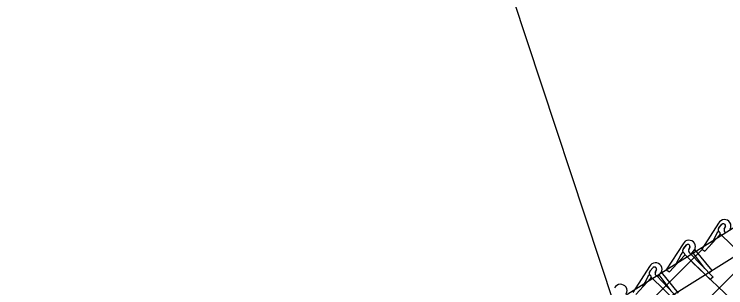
# Model space of a CAD drawing. Extents: x 0 to 1270, y 0 to 830.
# Drawn here: x 1122.5 to 1173.4, y 464.4 to 484 of the extents above; entities that cross this region are included whole.
import ezdxf

# ---------------------------------------------------------------- set-up
doc = ezdxf.new("R2010")
doc.units = 0
for name, color, linetype in [('CT_Dimensions', 7, 'Continuous'), ('sb_Chainlink Fence', 7, 'Continuous'), ('sb_Existing Structural Steel', 7, 'Continuous')]:
    doc.layers.add(name, color=color, linetype=linetype)

msp = doc.modelspace()

# ---------------------------------------------------------------- linework, layer by layer
at = {"layer": 'CT_Dimensions'}
msp.add_line((1171.559, 444.806), (1111.783, 625.178), dxfattribs=at)
at = {"layer": 'sb_Chainlink Fence'}
for p, q in [((1124.484, 415.903), (1182.525, 473.944)), ((1172.909, 469), (1171.709, 467.144)), ((1172.936, 468.666), (1173.156, 468.932)), ((1173.136, 468.91), (1172.936, 468.666)), ((1173.399, 468.77), (1173.318, 468.592)), ((1173.319, 468.598), (1173.398, 468.766)), ((1171.933, 466.994), (1173.007, 468.173)), ((1171.933, 466.994), (1173, 468.166)), ((1172.778, 468.271), (1172.379, 467.492)), ((1173.029, 468.248), (1174.86, 466.444)), ((1124.478, 419.928), (1171.758, 467.136)), ((1170.37, 467.521), (1169.169, 465.665)), ((1170.397, 467.187), (1170.617, 467.453)), ((1170.597, 467.431), (1170.397, 467.187)), ((1170.859, 467.291), (1170.779, 467.113)), ((1170.779, 467.119), (1170.859, 467.287)), ((1170.956, 466.797), (1171.2, 467.092)), ((1170.959, 466.801), (1171.202, 467.093)), ((1171.2, 467.092), (1171.218, 467.127)), ((1171.218, 467.127), (1171.233, 467.163)), ((1172.445, 465.609), (1171.224, 467.114)), ((1171.709, 467.144), (1171.933, 466.994)), ((1169.394, 465.515), (1170.468, 466.694)), ((1169.394, 465.515), (1170.461, 466.687)), ((1170.238, 466.792), (1169.84, 466.013)), ((1170.489, 466.769), (1172.32, 464.965)), ((1170.888, 466.844), (1172.516, 465.146)), ((1171.924, 465.77), (1171.064, 466.916)), ((1171.012, 466.213), (1205.13, 433.955)), ((1167.975, 465.902), (1166.774, 464.046)), ((1168.002, 465.567), (1168.222, 465.833)), ((1168.202, 465.811), (1168.002, 465.567)), ((1168.464, 465.671), (1168.384, 465.493)), ((1168.384, 465.499), (1168.464, 465.667)), ((1168.823, 465.507), (1168.838, 465.543)), ((1169.169, 465.665), (1169.394, 465.515)), ((1172.445, 465.609), (1172.249, 465.427)), ((1166.999, 463.895), (1168.073, 465.074)), ((1166.999, 463.895), (1168.066, 465.067)), ((1167.843, 465.173), (1167.445, 464.393)), ((1168.094, 465.149), (1169.925, 463.345)), ((1168.493, 465.224), (1170.121, 463.526)), ((1168.561, 465.177), (1168.805, 465.473)), ((1168.564, 465.182), (1168.807, 465.474)), ((1169.529, 464.15), (1168.669, 465.297)), ((1168.805, 465.473), (1168.823, 465.507)), ((1170.05, 463.989), (1168.829, 465.495)), ((1172.516, 465.146), (1172.32, 464.965))]:
    msp.add_line(p, q, dxfattribs=at)
for centre, radius, start, end in [((1173.331, 468.797), 0.468, 331.3168, 154.2235), ((1173.067, 468.526), 0.192, 140.7454, 233.549), ((1173.073, 468.526), 0.195, 134.2109, 232.7781), ((1173.253, 468.814), 0.152, 343.0585, 140.6805), ((1173.254, 468.815), 0.152, 341.2781, 129.7611), ((1173.513, 468.514), 0.209, 157.027, 245.7015), ((1172.904, 468.25), 0.128, 319.5652, 170.6133), ((1170.791, 467.318), 0.468, 331.3168, 154.2235), ((1170.528, 467.047), 0.192, 140.7454, 233.549), ((1170.533, 467.047), 0.195, 134.2109, 232.7781), ((1170.714, 467.335), 0.152, 343.0585, 140.6805), ((1170.715, 467.336), 0.152, 341.2781, 129.7611), ((1170.974, 467.035), 0.209, 157.027, 245.7015), ((1170.365, 466.771), 0.128, 319.5652, 170.6133), ((1168.396, 465.698), 0.468, 331.3168, 154.2235), ((1168.133, 465.427), 0.192, 140.7454, 233.549), ((1168.138, 465.427), 0.195, 134.2109, 232.7781), ((1168.319, 465.715), 0.152, 343.0585, 140.6805), ((1168.32, 465.716), 0.152, 341.2781, 129.7611), ((1167.97, 465.152), 0.128, 319.5652, 170.6133), ((1168.579, 465.415), 0.209, 157.027, 245.7015), ((1165.894, 464.161), 0.468, 331.3168, 154.2235)]:
    msp.add_arc(centre, radius, start, end, dxfattribs=at)
at = {"layer": 'sb_Existing Structural Steel'}
for p, q in [((1226.596, 501.618), (1124.439, 437.642)), ((1226.581, 499.517), (1125.078, 435.951))]:
    msp.add_line(p, q, dxfattribs=at)

doc.saveas('drawing.dxf')
